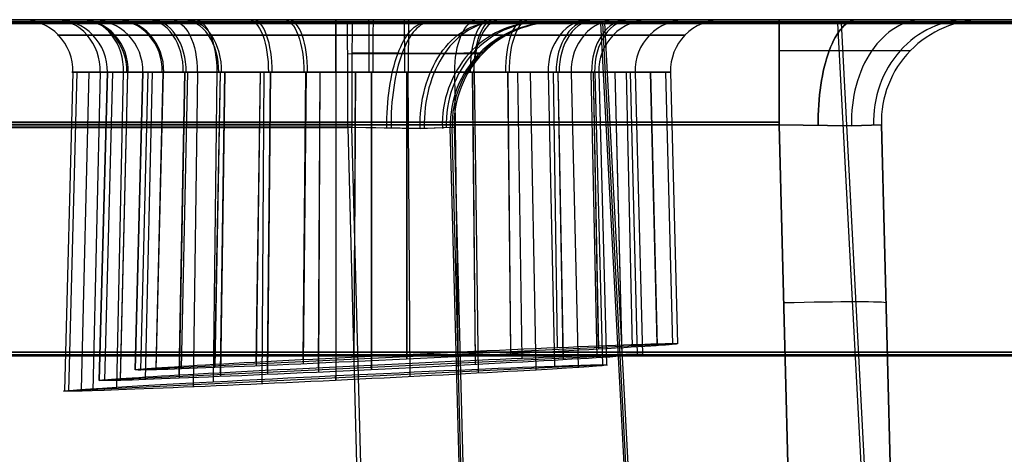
# Model space of a CAD drawing. Extents: x -64 to 57, y 4 to 161.
# Tile 341 of 342: x 36.06 to 38.94, y 154.89 to 156.17. Entities that reach past the tile are written whole.
import ezdxf

# ---------------------------------------------------------------- set-up
doc = ezdxf.new("R2010")
doc.units = 0
doc.layers.add('DEFAULT', color=7, linetype='CONTINUOUS')

msp = doc.modelspace()

# ---------------------------------------------------------------- linework, layer by layer
at = {"layer": 'DEFAULT', "color": 254}
for p, q in [((19.56782907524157, 156.1666833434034, 36.95812434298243), (38.28415751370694, 156.1666833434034, 36.95812434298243)), ((38.28415751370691, 156.1666833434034, 45.07404157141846), (19.56782907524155, 156.1666833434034, 45.07404157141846)), ((37.01964003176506, 156.1580140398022, 45.32688723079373), (23.72333512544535, 156.1584572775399, 45.30187552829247)), ((23.736758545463, 156.1601892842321, 38.16597113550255), (37.03306345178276, 156.1597460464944, 38.1909828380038)), ((39.40956745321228, 156.1602241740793, 35.89974724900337), (25.33702392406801, 156.1606902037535, 35.88597941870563)), ((25.37380271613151, 156.166683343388, 35.81512633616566), (39.4463472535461, 156.1666833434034, 35.80242230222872)), ((36.11471422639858, 156.1666833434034, 47.82460321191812), (32.55843419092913, 156.1666833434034, 47.82460321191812)), ((37.63172850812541, 156.1595804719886, 38.79190442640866), (37.62056164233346, 156.158139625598, 44.72822218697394)), ((40.42361685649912, 156.1666833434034, 47.82460321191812), (37.85586918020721, 156.1666833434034, 47.82460321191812)), ((38.88395190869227, 156.1666833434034, 37.5579187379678), (38.88395190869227, 156.1666833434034, 44.47424717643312)), ((37.76974589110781, 156.1573600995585, 47.91886436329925), (32.6562086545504, 156.1575305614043, 47.90924527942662)), ((37.90839178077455, 153.3712153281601, 50.50280926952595), (37.76209359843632, 156.1566976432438, 50.64853828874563)), ((37.7620951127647, 156.1566978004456, 50.64789176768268), (37.77312581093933, 156.1576526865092, 46.71324927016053)), ((37.90839359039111, 153.3712098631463, 50.50216245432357), (37.7620951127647, 156.1566978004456, 50.64789176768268)), ((37.91432893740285, 153.3558539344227, 48.68016664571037), (37.767610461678, 156.1571752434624, 48.68057058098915)), ((37.77312581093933, 156.1576526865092, 46.71324927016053), (37.92026107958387, 153.3405062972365, 46.85915463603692)), ((40.29616950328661, 156.1564414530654, 51.36059855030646), (38.45667908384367, 156.1565047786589, 51.34887796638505)), ((38.60090271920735, 153.4105213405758, 51.20521542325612), (38.45667908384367, 156.1565047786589, 51.34887796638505)), ((38.46716543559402, 156.157799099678, 46.01618622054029), (40.36711660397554, 156.1577399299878, 46.00260076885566)), ((38.61288327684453, 153.3677916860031, 46.16068600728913), (38.46716543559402, 156.157799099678, 46.01618622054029)), ((38.28415751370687, 156.0761542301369, 44.85928136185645), (38.5556431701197, 156.0749886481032, 44.74573283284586)), ((38.55564317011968, 156.0749886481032, 37.28643308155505), (38.28415751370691, 156.0761542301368, 37.17288455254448)), ((38.66919169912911, 156.0761542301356, 37.55791873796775), (38.55564317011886, 156.0749886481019, 37.28643308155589)), ((38.55564317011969, 156.0749886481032, 44.74573283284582), (38.66919169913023, 156.0761542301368, 44.4742471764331)), ((37.02004104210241, 156.0675370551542, 45.11210542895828), (37.29173977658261, 156.0663899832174, 44.99906751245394)), ((37.30392802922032, 156.0679626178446, 38.51977941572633), (37.03265648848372, 156.069164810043, 38.40572068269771)), ((37.29173977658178, 156.0663899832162, 44.99906751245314), (37.40579883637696, 156.0676176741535, 44.72779622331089)), ((37.4169657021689, 156.0690585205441, 38.79147846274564), (37.30392802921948, 156.0679626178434, 38.51977941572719)), ((36.21481517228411, 156.0128009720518, 48.19680665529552), (36.1904317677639, 155.0782802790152, 48.19887870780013)), ((36.22616823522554, 156.0127841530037, 47.98414453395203), (36.20210977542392, 155.0769415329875, 47.97948301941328)), ((36.26187052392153, 156.0127715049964, 48.4044082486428), (36.23907804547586, 155.0824599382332, 48.41300850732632)), ((36.29504237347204, 156.0127568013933, 47.782767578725), (36.27320242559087, 155.0785297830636, 47.77174559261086)), ((36.2922743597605, 155.1087970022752, 51.13101996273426), (36.31594527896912, 156.012756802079, 51.13102833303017)), ((36.31594537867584, 156.0127568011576, 51.13102833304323), (36.29227435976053, 155.1087970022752, 51.13101996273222)), ((36.33094774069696, 156.0127605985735, 50.97972129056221), (36.30772012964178, 155.1081974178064, 50.97507978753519)), ((36.3159643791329, 156.0127568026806, 51.13664766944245), (36.31594527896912, 156.012756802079, 51.13102833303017)), ((36.34382769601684, 155.0892074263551, 48.60504438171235), (36.36328537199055, 156.0127568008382, 48.59068247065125)), ((36.37467658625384, 156.0127723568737, 51.42687347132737), (36.35293780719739, 155.1144336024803, 51.43586212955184)), ((36.37493636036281, 156.0127636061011, 50.83508233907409), (36.35307655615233, 155.1090860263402, 50.82602053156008)), ((36.39704171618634, 155.1400472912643, 54.13102030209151), (36.41989431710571, 156.0127568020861, 54.13102838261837)), ((36.4198944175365, 156.0127568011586, 54.13102838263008), (36.39704171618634, 155.1400472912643, 54.13102030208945)), ((36.43489285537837, 156.012761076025, 53.97974067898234), (36.41246771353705, 155.1394487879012, 53.9752595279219)), ((36.41991366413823, 156.0127568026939, 54.13667127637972), (36.41989431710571, 156.0127568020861, 54.13102838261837)), ((36.44663754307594, 156.01275432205, 50.70115876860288), (36.42702098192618, 155.1114047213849, 50.68803335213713)), ((36.47862141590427, 156.0127721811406, 54.4268327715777), (36.45763870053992, 155.1456774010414, 54.43550879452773)), ((36.4788741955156, 156.0127640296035, 53.83511923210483), (36.45777032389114, 155.1403362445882, 53.8263707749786)), ((36.54209201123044, 156.01275677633, 51.67769607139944), (36.52563768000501, 155.1249417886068, 51.69411972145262)), ((36.54289477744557, 156.0127567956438, 50.58408494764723), (36.5262832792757, 155.1151292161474, 50.56745507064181)), ((36.55056519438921, 156.0127547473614, 53.70121120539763), (36.53162869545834, 155.1426522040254, 53.68854078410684)), ((36.57987966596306, 156.0128008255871, 47.47286084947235), (36.56720027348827, 155.0898807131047, 47.45228655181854)), ((36.63705065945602, 156.0127626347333, 48.82169169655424), (36.62633484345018, 155.1048792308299, 48.8429134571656)), ((36.64601547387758, 156.0127567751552, 54.67761809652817), (36.63013994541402, 155.156173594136, 54.69346395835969)), ((36.64681007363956, 156.0127567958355, 53.58415035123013), (36.63077678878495, 155.1463719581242, 53.56809925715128)), ((36.65954260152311, 156.0127464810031, 51.77414492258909), (36.64671467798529, 155.1315982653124, 51.79332405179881)), ((36.66002783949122, 156.0127737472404, 50.48811546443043), (36.64704700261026, 155.1200962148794, 50.4686754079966)), ((36.76344954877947, 156.0127460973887, 54.77405220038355), (36.75107614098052, 155.1628221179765, 54.79255166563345)), ((36.76392877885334, 156.0127736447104, 53.48819147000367), (36.7514022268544, 155.1513331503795, 53.46943163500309)), ((36.77465389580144, 156.0127858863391, 47.38730811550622), (36.76812369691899, 155.0988123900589, 47.36428299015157)), ((36.79276929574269, 156.0127505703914, 51.84541517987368), (36.78398846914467, 155.1388751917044, 51.86654665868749)), ((36.79407778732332, 156.0127719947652, 50.41662734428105), (36.78520765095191, 155.1260785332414, 50.39516954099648)), ((36.89665695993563, 156.0127501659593, 54.84531159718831), (36.8881897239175, 155.1700907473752, 54.86568820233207)), ((36.89796301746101, 156.0127721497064, 53.41671121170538), (36.88940536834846, 155.1573087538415, 53.39600913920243)), ((36.9381297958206, 156.0127421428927, 51.88957772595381), (36.93368872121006, 155.1464323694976, 51.91182388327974)), ((36.93869413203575, 156.0127740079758, 50.37289448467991), (36.93420040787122, 155.1328925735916, 50.35029644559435)), ((36.98494642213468, 156.012756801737, 48.90453866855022), (36.98492493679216, 155.1228650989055, 48.92784129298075)), ((36.98547525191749, 156.0127568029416, 47.35807034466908), (36.98546961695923, 155.1089695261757, 47.33440384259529)), ((37.04199625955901, 156.0127418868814, 54.88946766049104), (37.03771508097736, 155.1776390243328, 54.91091243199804)), ((37.04256253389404, 156.0127740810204, 53.37298343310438), (37.0382283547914, 155.1641149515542, 53.35118726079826)), ((37.08871682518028, 156.0127568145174, 51.90446336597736), (37.08869384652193, 155.1540595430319, 51.92694913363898)), ((37.0899183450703, 156.0127568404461, 50.35812045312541), (37.08993050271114, 155.1402126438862, 50.33527208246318)), ((37.19256124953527, 156.0127568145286, 54.90435152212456), (37.19253901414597, 155.185257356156, 54.92602034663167)), ((37.19376905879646, 156.0127568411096, 53.35821155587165), (37.1937808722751, 155.1714267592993, 53.33618055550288)), ((37.19621372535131, 156.0127277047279, 47.38739887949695), (37.20258280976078, 155.1196370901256, 47.36489646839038)), ((37.33358118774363, 156.0127280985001, 48.82164722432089), (37.34387369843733, 155.1393814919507, 48.84206959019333)), ((37.38478561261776, 156.0127611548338, 51.84569748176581), (37.39323355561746, 155.1681858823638, 51.86613638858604)), ((37.38546965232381, 156.0127512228, 50.41716922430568), (37.39406544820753, 155.1553600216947, 50.39642830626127)), ((37.39077239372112, 156.0127152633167, 47.47292618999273), (37.40288468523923, 155.1300856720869, 47.45324171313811)), ((37.48858823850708, 156.0127607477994, 54.84559590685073), (37.4967242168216, 155.1993668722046, 54.86528024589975)), ((37.48928456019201, 156.0127516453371, 53.41725516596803), (37.49756766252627, 155.1865572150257, 53.39726894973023)), ((37.51806574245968, 156.0127654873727, 51.77456385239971), (37.53024132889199, 155.1741519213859, 51.79283927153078)), ((37.5544922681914, 156.0127370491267, 47.60796872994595), (37.57132154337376, 155.1394378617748, 47.59248559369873)), ((37.60753034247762, 156.01275680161, 48.590311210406), (37.62568921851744, 155.1508546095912, 48.60371445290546)), ((37.62185047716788, 156.0127651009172, 54.77447343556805), (37.63357340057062, 155.2053260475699, 54.79206951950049)), ((37.63556485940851, 156.0127568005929, 51.67827607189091), (37.65098868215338, 155.1790688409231, 51.69372577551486)), ((37.63596362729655, 156.0127568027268, 50.58470609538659), (37.65157982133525, 155.1692713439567, 50.5690859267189)), ((37.67545270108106, 156.0127568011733, 47.7826752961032), (37.69568694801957, 155.1469588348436, 47.77244876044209)), ((37.73227529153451, 156.0127416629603, 50.70216960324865), (37.75051860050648, 155.1750589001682, 50.68998979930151)), ((37.7393344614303, 156.0127568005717, 54.67820016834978), (37.75418160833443, 155.2102376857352, 54.69307228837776)), ((37.73974580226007, 156.0127568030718, 53.58477381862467), (37.75478475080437, 155.2004521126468, 53.56973110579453)), ((37.74433158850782, 156.0127547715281, 47.98392473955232), (37.76645340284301, 155.1521648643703, 47.97962742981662)), ((37.75576469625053, 156.0127560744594, 48.19636992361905), (37.77815531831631, 155.1546460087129, 48.19826176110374)), ((37.80316239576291, 156.0127440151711, 51.42783521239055), (37.82317713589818, 155.1850562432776, 51.43615160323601)), ((37.80342500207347, 156.0127415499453, 50.8353812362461), (37.8235740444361, 155.1797980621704, 50.82702941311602)), ((37.83604384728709, 156.0127413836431, 53.70222359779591), (37.85360825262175, 155.2062327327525, 53.69049708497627)), ((37.84747486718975, 156.0127476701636, 50.98065176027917), (37.8687787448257, 155.1832717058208, 50.97641750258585)), ((37.86226513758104, 156.012756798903, 51.12487758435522), (37.86229122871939, 156.012756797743, 51.13130187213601)), ((37.86229122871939, 156.012756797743, 51.13130187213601), (37.88395762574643, 155.1853609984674, 51.13130187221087)), ((37.90691243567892, 156.0127440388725, 54.42779514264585), (37.92617362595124, 155.2162183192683, 54.43579843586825)), ((37.90718271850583, 156.0127413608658, 53.83541904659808), (37.92657779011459, 155.2109665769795, 53.82737976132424)), ((37.95122494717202, 156.0127472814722, 53.98067128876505), (37.97172840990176, 155.214435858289, 53.97659612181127)), ((37.96601097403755, 156.0127567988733, 54.1248341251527), (37.96603733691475, 156.0127567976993, 54.13130187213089)), ((37.96603733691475, 156.0127567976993, 54.13130187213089), (37.98688773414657, 155.2165229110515, 54.13130187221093)), ((19.56782907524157, 155.8666833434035, 44.77404157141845), (38.28415751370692, 155.8666833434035, 44.77404157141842)), ((38.28415751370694, 155.8666833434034, 37.2581243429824), (19.56782907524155, 155.8666833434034, 37.2581243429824)), ((19.56782907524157, 155.8588302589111, 44.77414437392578), (38.28415751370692, 155.8588302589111, 44.77414437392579)), ((38.28415751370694, 155.8588302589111, 37.2580215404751), (19.56782907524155, 155.8588302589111, 37.2580215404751)), ((23.72388914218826, 155.850676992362, 45.00190412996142), (37.02019404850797, 155.8502337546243, 45.02691583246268)), ((23.72388959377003, 155.8585301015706, 45.00180323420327), (37.02019450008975, 155.858086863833, 45.02681493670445)), ((37.03248919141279, 155.8518201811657, 38.49080475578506), (23.73618428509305, 155.8522634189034, 38.46579305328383)), ((37.03248925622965, 155.8596732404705, 38.49090946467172), (23.73618434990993, 155.8601164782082, 38.46589776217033)), ((37.23251549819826, 155.8469989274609, 44.93957397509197), (37.02019404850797, 155.8502337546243, 45.02691583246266)), ((37.02019404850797, 155.8502337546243, 45.02691583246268), (37.08714723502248, 153.2853264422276, 45.09358333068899)), ((37.10121701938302, 153.2288608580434, 38.42161229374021), (37.03248919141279, 155.8518201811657, 38.49080475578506)), ((37.03248919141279, 155.8518201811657, 38.49080475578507), (37.24448054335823, 155.8485427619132, 38.5789432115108)), ((37.32065485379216, 155.8502965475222, 44.72758331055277), (37.23251549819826, 155.846998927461, 44.93957397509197)), ((37.24448054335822, 155.8485427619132, 38.5789432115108), (37.33182171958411, 155.8517373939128, 38.79126554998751)), ((37.32055230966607, 155.8581496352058, 44.72758502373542), (37.33171917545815, 155.8595904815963, 38.79126726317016)), ((37.32065485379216, 155.8502965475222, 44.72758331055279), (37.33182171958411, 155.8517373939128, 38.79126554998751)), ((37.38730018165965, 153.2971829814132, 44.79394426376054), (37.32065485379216, 155.8502965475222, 44.72758331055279)), ((37.39370185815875, 153.2714914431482, 41.75823318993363), (37.32623958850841, 155.8510171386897, 41.75873238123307)), ((37.33182171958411, 155.8517373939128, 38.79126554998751), (37.40010353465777, 153.2457999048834, 38.72252211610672)), ((38.49631439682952, 155.8555812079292, 44.68640405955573), (38.28415751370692, 155.8588302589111, 44.77414437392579)), ((38.28415751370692, 155.8588302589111, 44.77414437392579), (38.31141110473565, 154.8180576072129, 44.80139796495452)), ((38.35171141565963, 153.2790508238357, 37.19046763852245), (38.28415751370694, 155.8588302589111, 37.2580215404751)), ((38.28415751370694, 155.8588302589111, 37.25802154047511), (38.49631439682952, 155.8555812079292, 37.34576185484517)), ((38.49631439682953, 155.8555812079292, 37.34576185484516), (38.58405471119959, 155.8588302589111, 37.55791873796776)), ((38.58405471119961, 155.8588302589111, 44.47424717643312), (38.49631439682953, 155.8555812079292, 44.68640405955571)), ((38.58395190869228, 155.8666833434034, 44.47424717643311), (38.58395190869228, 155.8666833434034, 37.55791873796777)), ((38.58405471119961, 155.8588302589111, 44.47424717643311), (38.58405471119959, 155.8588302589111, 37.55791873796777)), ((38.61117080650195, 154.8233083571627, 44.50136327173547), (38.58405471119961, 155.8588302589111, 44.47424717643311)), ((38.58405471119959, 155.8588302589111, 37.55791873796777), (38.65119075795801, 153.2950080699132, 37.49078269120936)), ((38.65039145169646, 153.3255323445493, 40.9960729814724), (38.5840547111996, 155.858830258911, 40.9960729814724)), ((37.98688775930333, 155.2165214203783, 54.13113111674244), (36.39704171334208, 155.1400482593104, 54.13113111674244)), ((25.33700851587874, 155.1855835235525, 35.86872206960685), (39.40955204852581, 155.1853391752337, 35.88249382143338)), ((25.37378735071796, 155.1915725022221, 35.79810572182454), (39.44633189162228, 155.1917941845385, 35.78540555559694)), ((37.88395764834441, 155.1853595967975, 51.13114131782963), (36.29227435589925, 155.1087980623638, 51.13114131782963)), ((37.19165672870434, 155.1852149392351, 54.92602049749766), (37.19232332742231, 155.17135662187, 53.33617859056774)), ((37.78090644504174, 155.1541908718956, 48.13102828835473), (36.18762127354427, 155.0775522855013, 48.13102828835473)), ((37.08780559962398, 155.1540168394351, 51.92694928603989), (37.0884729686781, 155.1401425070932, 50.33527012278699)), ((36.98382272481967, 155.1228120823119, 48.92784142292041), (36.98449083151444, 155.10892241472, 47.33440298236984))]:
    msp.add_line(p, q, dxfattribs=at)
at = {"layer": 'DEFAULT', "color": 254, "extrusion": (2.934672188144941e-14, 1, -2.189144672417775e-15)}
msp.add_arc((-83.17553106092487, 889.2795958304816, 156.1666833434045), 832.9546305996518, 273.0044102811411, 275.5290862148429, dxfattribs=at)
at = {"layer": 'DEFAULT', "color": 254, "extrusion": (-2.389820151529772e-10, 1, 8.713796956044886e-14)}
msp.add_arc((-36.98527088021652, 48.13130569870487, 156.1666833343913), 0.9231839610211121, 143.5858583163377, 36.44833481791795, dxfattribs=at)
at = {"layer": 'DEFAULT', "color": 254, "extrusion": (0.08467143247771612, -2.943650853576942e-13, 0.9964089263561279)}
msp.add_arc((156.0166833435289, -31.85392268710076, 51.09005852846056), 0.1500000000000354, 268.5000000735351, 1.696296e-10, dxfattribs=at)
at = {"layer": 'DEFAULT', "color": 254, "extrusion": (-0.4503251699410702, -4.874920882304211e-14, 0.8928646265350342)}
msp.add_arc((-156.0166833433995, 53.77439369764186, 26.31933743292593), 0.1500000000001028, 88.5000001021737, 179.9999999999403, dxfattribs=at)
at = {"layer": 'DEFAULT', "color": 254, "extrusion": (-2.347593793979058e-16, 1, -3.080835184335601e-14)}
msp.add_arc((-37.08911880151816, 51.13129370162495, 156.1666833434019), 0.9231215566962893, 180.4747813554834, 0.3983884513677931, dxfattribs=at)
at = {"layer": 'DEFAULT', "color": 254, "extrusion": (2.344473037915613e-16, 1, 3.076739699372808e-14)}
msp.add_arc((-37.08911877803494, 51.13129061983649, 156.166683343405), 0.9231215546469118, 0.3985797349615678, 180.4745900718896, dxfattribs=at)
at = {"layer": 'DEFAULT', "color": 254, "extrusion": (0.007099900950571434, 2.264048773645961e-13, 0.9999747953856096)}
msp.add_arc((35.80203531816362, 156.0166833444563, 51.39319854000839), 0.1499999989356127, 358.5000001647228, 90.00000041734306, dxfattribs=at)
at = {"layer": 'DEFAULT', "color": 254, "extrusion": (-0.376219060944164, -3.365699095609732e-14, 0.9265307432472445)}
msp.add_arc((-156.0166833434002, 52.67765334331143, 33.42113089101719), 0.1499999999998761, 88.50000306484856, 179.9999999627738, dxfattribs=at)
at = {"layer": 'DEFAULT', "color": 254, "extrusion": (0.3897774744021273, -1.807504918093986e-14, 0.9209090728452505)}
msp.add_arc((156.016683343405, -13.30275905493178, 61.5436176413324), 0.1500000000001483, 268.5000002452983, 2.01560656e-08, dxfattribs=at)
at = {"layer": 'DEFAULT', "color": 254, "extrusion": (-2.38982025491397e-10, 1, 5.249079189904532e-14)}
msp.add_arc((-36.98527087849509, 48.13129992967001, 156.1666833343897), 0.9231873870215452, 36.44862288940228, 143.5855702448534, dxfattribs=at)
at = {"layer": 'DEFAULT', "color": 254, "extrusion": (0.5941015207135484, 7.367907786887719e-09, 0.8043900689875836)}
msp.add_arc((156.0166828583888, -0.2325202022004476, 60.68934671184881), 0.150000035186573, 268.5000132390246, 359.9999809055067, dxfattribs=at)
at = {"layer": 'DEFAULT', "color": 254, "extrusion": (0, 1, 0)}
for centre, radius, start, end in [((-37.19296638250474, 54.13128334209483, 156.1666833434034), 0.9230200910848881, 180.4772927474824, 0.4009647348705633), ((-38.28420851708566, 37.55791594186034, 156.1666833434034), 0.5997916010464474, 225.0032562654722, 270.0048721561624), ((-38.28420851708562, 44.47424997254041, 156.1666833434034), 0.5997916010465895, 89.99512784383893, 134.9967437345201), ((-38.28416030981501, 44.47429817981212, 156.1666833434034), 0.5997916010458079, 135.0032562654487, 180.0048721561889), ((-83.17551709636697, 889.2794085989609, 155.1916833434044), 832.9374242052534, 273.004409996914, 275.529086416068)]:
    msp.add_arc(centre, radius, start, end, dxfattribs=at)
at = {"layer": 'DEFAULT', "color": 254, "extrusion": (2.358393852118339e-16, 1, 3.077078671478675e-14)}
msp.add_arc((-37.19296635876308, 54.13128024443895, 156.1666833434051), 0.9230200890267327, 0.4011570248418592, 180.477100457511, dxfattribs=at)
at = {"layer": 'DEFAULT', "color": 254, "extrusion": (0.007145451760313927, -2.048601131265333e-13, 0.9999744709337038)}
msp.add_arc((35.88220430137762, 156.0166833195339, 54.39552595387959), 0.1500000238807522, 358.500009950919, 89.99999063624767, dxfattribs=at)
at = {"layer": 'DEFAULT', "color": 254, "extrusion": (-0.3761777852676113, 2.750435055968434e-13, 0.926547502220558)}
msp.add_arc((-156.0166833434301, 53.90101507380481, 36.16408661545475), 0.1499999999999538, 88.50000308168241, 179.9999999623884, dxfattribs=at)
at = {"layer": 'DEFAULT', "color": 254, "extrusion": (0.3898191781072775, -1.905448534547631e-13, 0.920891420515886)}
msp.add_arc((156.0166833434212, -12.22625230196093, 64.34740772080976), 0.1499999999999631, 268.5000002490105, 2.03229811e-08, dxfattribs=at)
at = {"layer": 'DEFAULT', "color": 254, "extrusion": (-0.7018577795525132, 3.230358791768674e-13, 0.7123171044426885)}
msp.add_arc((-156.0166833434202, 61.38298718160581, 10.3904424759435), 0.1499999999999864, 88.5000027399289, 179.9999998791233, dxfattribs=at)
at = {"layer": 'DEFAULT', "color": 254, "extrusion": (0.7125840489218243, -5.59168989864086e-14, 0.7015867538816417)}
msp.add_arc((156.0166833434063, 11.33722917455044, 62.30202907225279), 0.1500000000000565, 268.4999990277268, 359.9999999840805, dxfattribs=at)
at = {"layer": 'DEFAULT', "color": 254, "extrusion": (0.85116187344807, 2.631121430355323e-14, -0.5249032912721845)}
msp.add_arc((156.0166833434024, 59.45803845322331, 6.216179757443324), 0.1499999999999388, 359.9999966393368, 91.49999981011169, dxfattribs=at)
at = {"layer": 'DEFAULT', "color": 254, "extrusion": (-0.7018261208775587, -5.159848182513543e-14, 0.7123482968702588)}
msp.add_arc((-156.0166833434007, 63.56207353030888, 12.45736622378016), 0.150000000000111, 88.5000027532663, 179.9999998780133, dxfattribs=at)
at = {"layer": 'DEFAULT', "color": 254, "extrusion": (0.7126155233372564, -6.09031192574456e-14, 0.7015547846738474)}
msp.add_arc((156.0166833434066, 13.40490715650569, 64.48022182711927), 0.1499999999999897, 268.4999990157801, 359.9999999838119, dxfattribs=at)
at = {"layer": 'DEFAULT', "color": 254, "extrusion": (0.8930646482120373, 1.184449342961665e-13, 0.4499283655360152)}
msp.add_arc((156.0166833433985, 27.26682743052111, 54.68586690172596), 0.1499999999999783, 268.5000001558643, 1.77591520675e-05, dxfattribs=at)
at = {"layer": 'DEFAULT', "color": 254, "extrusion": (0.9207405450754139, 2.200161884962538e-13, -0.390175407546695)}
msp.add_arc((156.0166833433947, 60.62679537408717, 14.19939629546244), 0.1499999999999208, 359.999873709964, 91.49999643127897, dxfattribs=at)
at = {"layer": 'DEFAULT', "color": 254, "extrusion": (0.9267629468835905, 4.852649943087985e-14, 0.3756466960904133)}
msp.add_arc((156.0166833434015, 34.37730186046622, 53.58000948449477), 0.1499999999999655, 268.4999979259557, 7.56806157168e-05, dxfattribs=at)
at = {"layer": 'DEFAULT', "color": 254, "extrusion": (0.920723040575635, 3.132848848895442e-13, -0.3902167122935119)}
msp.add_arc((156.016683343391, 63.4302164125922, 13.12160433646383), 0.14999999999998, 359.9998733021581, 91.49999640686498, dxfattribs=at)
at = {"layer": 'DEFAULT', "color": 254, "extrusion": (0.9267797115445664, -3.401306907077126e-14, 0.3756053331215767)}
msp.add_arc((156.0166833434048, 37.1209155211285, 54.8015717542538), 0.1500000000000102, 268.4999978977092, 7.59093361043e-05, dxfattribs=at)
at = {"layer": 'DEFAULT', "color": 254, "extrusion": (0.9999993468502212, 1.170489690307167e-13, -0.001142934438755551)}
msp.add_arc((156.0166833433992, 47.25036204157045, 36.93026388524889), 0.1499999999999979, 1.89985e-11, 91.49999975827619, dxfattribs=at)
at = {"layer": 'DEFAULT', "color": 254, "extrusion": (0.9999993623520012, 1.137095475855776e-13, -0.001129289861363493)}
msp.add_arc((156.0166833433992, 49.09622371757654, 36.93086950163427), 0.1500000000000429, 268.5000003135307, 359.9999999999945, dxfattribs=at)
at = {"layer": 'DEFAULT', "color": 254, "extrusion": (3.287871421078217e-05, 0.9999999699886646, 0.000242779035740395)}
msp.add_arc((-37.01568500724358, 44.68918326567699, 156.1702309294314), 0.5997916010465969, 89.88734877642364, 134.8889646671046, dxfattribs=at)
at = {"layer": 'DEFAULT', "color": 254, "extrusion": (0.9999982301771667, -3.333534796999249e-05, 0.00188109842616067)}
msp.add_arc((155.8592480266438, 45.2571064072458, 37.09963326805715), 0.3000000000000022, 268.5139102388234, 0.0139102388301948, dxfattribs=at)
at = {"layer": 'DEFAULT', "color": 254, "extrusion": (0.9999982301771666, -3.3335348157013e-05, 0.001881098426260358)}
msp.add_arc((155.8609804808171, 38.12118938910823, 37.09963326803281), 0.3000000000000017, 0.0139102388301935, 91.51391023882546, dxfattribs=at)
at = {"layer": 'DEFAULT', "color": 254, "extrusion": (3.287871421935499e-05, 0.9999999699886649, 0.0002427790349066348)}
msp.add_arc((-37.02685183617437, 38.75285973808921, 156.1702309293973), 0.5997916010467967, 224.8954771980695, 269.8970930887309, dxfattribs=at)
at = {"layer": 'DEFAULT', "color": 254, "extrusion": (0.9999620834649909, 2.493806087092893e-14, -0.008708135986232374)}
msp.add_arc((156.0166833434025, 50.52921053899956, 36.64259688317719), 0.1499999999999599, 1.1732939e-08, 91.4999965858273, dxfattribs=at)
at = {"layer": 'DEFAULT', "color": 254, "extrusion": (0.9999735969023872, -9.940580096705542e-14, -0.007266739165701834)}
msp.add_arc((156.0166833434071, 52.32257910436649, 36.71660915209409), 0.1500000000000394, 268.4999955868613, 359.9999999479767, dxfattribs=at)
at = {"layer": 'DEFAULT', "color": 254, "extrusion": (0.9245987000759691, 0.0001285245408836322, -0.3809425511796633)}
msp.add_arc((155.8528704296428, 56.06520252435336, 17.21099819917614), 0.2999676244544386, 268.0518006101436, 0.0533498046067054, dxfattribs=at)
at = {"layer": 'DEFAULT', "color": 254, "extrusion": (0.9231589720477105, -5.724172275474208e-05, 0.3844184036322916)}
msp.add_arc((155.862069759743, 20.97832607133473, 49.08933966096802), 0.2999676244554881, 359.976746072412, 91.97829526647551, dxfattribs=at)
at = {"layer": 'DEFAULT', "color": 254, "extrusion": (0.9999616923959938, 1.615631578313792e-13, -0.00875292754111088)}
msp.add_arc((156.0166833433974, 53.53173697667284, 36.71787761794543), 0.150000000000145, 1.19989182e-08, 91.49999655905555, dxfattribs=at)
at = {"layer": 'DEFAULT', "color": 254, "extrusion": (0.9999732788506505, 2.239486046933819e-14, -0.007310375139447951)}
msp.add_arc((156.0166833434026, 55.32474842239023, 36.79628008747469), 0.1499999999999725, 268.4999955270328, 359.9999999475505, dxfattribs=at)
at = {"layer": 'DEFAULT', "color": 254, "extrusion": (0.7084356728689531, 0.0001480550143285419, -0.7057753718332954)}
msp.add_arc((155.8502137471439, 58.43737548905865, -5.317328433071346), 0.3000000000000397, 267.8987991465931, 0.0196351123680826, dxfattribs=at)
at = {"layer": 'DEFAULT', "color": 254, "extrusion": (0.7057753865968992, -0.000195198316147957, 0.7084356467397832)}
msp.add_arc((155.8700428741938, 0.5734983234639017, 53.58651486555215), 0.2999999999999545, 0.0197091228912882, 92.1405450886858, dxfattribs=at)
at = {"layer": 'DEFAULT', "color": 254, "extrusion": (-0.3844184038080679, -0.0001450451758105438, 0.9231589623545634)}
msp.add_arc((-155.8439294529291, 52.02384327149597, 27.0361300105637), 0.2999676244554, 179.9362196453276, 271.9377688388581, dxfattribs=at)
at = {"layer": 'DEFAULT', "color": 254, "extrusion": (0.3809425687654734, -0.0003034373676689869, 0.9245986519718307)}
msp.add_arc((155.8895596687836, -19.9474557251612, 49.92552814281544), 0.2999676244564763, 0.0090177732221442, 92.01056696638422, dxfattribs=at)
at = {"layer": 'DEFAULT', "color": 254, "extrusion": (-0.001881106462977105, -0.0002427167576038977, 0.9999982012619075)}
msp.add_arc((37.70462363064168, 155.8689741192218, 44.61947125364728), 0.2999999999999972, 89.99809002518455, 181.4980900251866, dxfattribs=at)
at = {"layer": 'DEFAULT', "color": 254, "extrusion": (-0.00188110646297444, -0.0002427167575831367, 0.9999982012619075)}
msp.add_arc((37.70462363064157, 155.8689741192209, 41.65130703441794), 0.2999999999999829, 89.99809002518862, 181.4980900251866, dxfattribs=at)
at = {"layer": 'DEFAULT', "color": 254, "extrusion": (-0.001881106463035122, -0.0002427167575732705, 0.9999982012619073)}
msp.add_arc((37.70462363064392, 155.8689741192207, 38.68314281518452), 0.3000000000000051, 89.9980900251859, 181.498090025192, dxfattribs=at)
at = {"layer": 'DEFAULT', "color": 254, "extrusion": (0.8925637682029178, 2.597286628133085e-13, -0.4509211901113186)}
msp.add_arc((156.0166833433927, 60.56088422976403, 11.30829277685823), 0.149999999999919, 268.5000002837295, 3.7997e-11, dxfattribs=at)
at = {"layer": 'DEFAULT', "color": 254, "extrusion": (0.9273049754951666, -4.256092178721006e-14, 0.3743066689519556)}
msp.add_arc((156.0166833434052, 32.60847726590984, 53.53188868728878), 0.149999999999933, 359.999971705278, 91.49999680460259, dxfattribs=at)
at = {"layer": 'DEFAULT', "color": 254, "extrusion": (0.8520442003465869, 2.226881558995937e-13, 0.523469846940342)}
msp.add_arc((156.0166833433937, 20.72614153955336, 56.70837343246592), 0.1499999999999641, 359.9999982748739, 91.49999983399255, dxfattribs=at)
at = {"layer": 'DEFAULT', "color": 254, "extrusion": (0.9211008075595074, -2.08798803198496e-13, -0.3893241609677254)}
msp.add_arc((156.0166833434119, 62.45988475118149, 14.25622048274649), 0.1500000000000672, 268.4999942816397, 359.9998592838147, dxfattribs=at)
at = {"layer": 'DEFAULT', "color": 254, "extrusion": (3.287871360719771e-05, 0.9999999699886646, 0.0002427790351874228)}
msp.add_arc((-37.01563670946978, 44.68923138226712, 156.1702309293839), 0.5997916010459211, 134.8954771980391, 179.8970930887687, dxfattribs=at)
at = {"layer": 'DEFAULT', "color": 254, "extrusion": (3.287871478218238e-05, 0.9999999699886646, 0.0002427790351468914)}
msp.add_arc((-37.02680371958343, 38.75281144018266, 156.1702309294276), 0.5997916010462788, 179.8873487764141, 224.888964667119, dxfattribs=at)
at = {"layer": 'DEFAULT', "color": 254, "extrusion": (0.927321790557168, 1.956199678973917e-13, 0.3742650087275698)}
msp.add_arc((156.0166833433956, 35.35407290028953, 54.74947438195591), 0.1499999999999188, 359.9999714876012, 91.49999677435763, dxfattribs=at)
at = {"layer": 'DEFAULT', "color": 254, "extrusion": (0.9210839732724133, -2.013862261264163e-13, -0.3893639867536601)}
msp.add_arc((156.0166833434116, 65.26407649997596, 13.18112448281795), 0.1500000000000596, 268.499994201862, 359.9998586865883, dxfattribs=at)
at = {"layer": 'DEFAULT', "color": 254, "extrusion": (-0.5936212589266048, -3.069538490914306e-08, 0.8047445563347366)}
msp.add_arc((-156.0166813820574, 59.25865213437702, 16.77815414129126), 0.1500000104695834, 180.0000064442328, 271.4999933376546, dxfattribs=at)
at = {"layer": 'DEFAULT', "color": 254, "extrusion": (0.7133775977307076, 1.021284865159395e-13, 0.7007798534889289)}
msp.add_arc((156.016683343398, 9.561490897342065, 62.29049297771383), 0.150000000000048, 359.9999999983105, 91.49999753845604, dxfattribs=at)
at = {"layer": 'DEFAULT', "color": 254, "extrusion": (-0.7016767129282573, -5.154059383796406e-13, 0.7124954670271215)}
msp.add_arc((-156.0166833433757, 63.22658589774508, 10.40638236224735), 0.1499999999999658, 179.9999999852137, 271.5000052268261, dxfattribs=at)
at = {"layer": 'DEFAULT', "color": 254, "extrusion": (0.4518601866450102, -1.365868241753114e-13, 0.8920887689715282)}
msp.add_arc((156.016683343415, -12.16870871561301, 59.64956852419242), 0.1500000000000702, 2.17126e-11, 91.49999994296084, dxfattribs=at)
at = {"layer": 'DEFAULT', "color": 254, "extrusion": (0.7134089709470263, -4.830401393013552e-14, 0.7007479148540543)}
msp.add_arc((156.016683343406, 11.63182964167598, 64.4663467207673), 0.1499999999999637, 359.9999999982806, 91.49999751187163, dxfattribs=at)
at = {"layer": 'DEFAULT', "color": 254, "extrusion": (-0.7016451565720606, -5.940724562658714e-13, 0.7125265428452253)}
msp.add_arc((-156.0166833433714, 65.40494582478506, 12.47385066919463), 0.14999999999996, 179.9999999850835, 271.5000053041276, dxfattribs=at)
at = {"layer": 'DEFAULT', "color": 254, "extrusion": (-0.08303230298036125, -2.894901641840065e-14, 0.9965468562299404)}
msp.add_arc((-156.0166833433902, 41.77719325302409, 44.89415085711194), 0.150000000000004, 179.999999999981, 271.4999999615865, dxfattribs=at)
at = {"layer": 'DEFAULT', "color": 254, "extrusion": (0.008224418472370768, -6.276700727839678e-11, 0.9999661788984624)}
msp.add_arc((37.59046083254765, 156.0166833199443, 51.43454358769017), 0.1500000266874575, 90.00001046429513, 181.4999903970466, dxfattribs=at)
at = {"layer": 'DEFAULT', "color": 254, "extrusion": (0.008267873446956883, -6.13281307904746e-11, 0.9999658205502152)}
msp.add_arc((37.66716466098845, 156.0166833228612, 54.43688233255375), 0.1500000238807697, 90.00000936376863, 181.4999915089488, dxfattribs=at)
at = {"layer": 'DEFAULT', "color": 254, "extrusion": (1, -9.29438971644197e-14, 1.446277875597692e-13)}
msp.add_arc((155.866683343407, 45.07404157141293, 38.28415751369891), 0.3000000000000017, 268.5000000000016, 0, dxfattribs=at)
at = {"layer": 'DEFAULT', "color": 254, "extrusion": (1, 9.401911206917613e-14, 9.730780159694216e-14)}
msp.add_arc((155.8666833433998, 36.95812434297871, 38.28415751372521), 0.3000000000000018, 0, 91.49999999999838, dxfattribs=at)
at = {"layer": 'DEFAULT', "color": 254, "extrusion": (0.9238804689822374, 6.643928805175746e-05, -0.3826811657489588)}
msp.add_arc((155.8639455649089, 56.34342523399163, 18.36093129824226), 0.2999676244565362, 268.0367643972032, 0.0383135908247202, dxfattribs=at)
at = {"layer": 'DEFAULT', "color": 254, "extrusion": (0.923880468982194, 6.643928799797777e-05, 0.3826811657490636)}
msp.add_arc((155.8639455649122, 19.44449087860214, 49.75309617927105), 0.2999676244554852, 359.961686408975, 91.96323560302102, dxfattribs=at)
at = {"layer": 'DEFAULT', "color": 254, "extrusion": (-0.7071067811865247, 3.357986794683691e-14, 0.7071067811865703)}
msp.add_arc((-155.8666833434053, 59.11885879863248, 4.377054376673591), 0.2999999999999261, 179.9999999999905, 272.1208359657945, dxfattribs=at)
at = {"layer": 'DEFAULT', "color": 254, "extrusion": (0.7071067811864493, 5.303697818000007e-14, 0.7071067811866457)}
msp.add_arc((155.8666832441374, -1.113358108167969, 53.62844641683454), 0.3000000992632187, 1.96729153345e-05, 92.12081629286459, dxfattribs=at)
at = {"layer": 'DEFAULT', "color": 254, "extrusion": (0.3826811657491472, -6.643928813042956e-05, 0.9238804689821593)}
msp.add_arc((155.8734561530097, -21.57189690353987, 49.33925094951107), 0.299967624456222, 359.9724534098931, 91.9740026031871, dxfattribs=at)
at = {"layer": 'DEFAULT', "color": 254, "extrusion": (-0.3826811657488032, 6.643928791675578e-05, 0.9238804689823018)}
msp.add_arc((-155.8734561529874, 52.96406225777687, 26.44866496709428), 0.299967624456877, 179.9724534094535, 271.9740026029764, dxfattribs=at)
at = {"layer": 'DEFAULT', "color": 254}
for centre, radius, end in [((38.88395190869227, 155.8666833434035, 44.47424717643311), 0.3000000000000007, 181.4999999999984), ((38.88395190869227, 155.8666833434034, 37.55791873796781), 0.3000000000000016, 181.4999999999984), ((38.88395190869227, 155.8666833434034, 41.01608295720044), 0.2999999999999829, 181.4999999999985)]:
    msp.add_arc(centre, radius, 90, end, dxfattribs=at)
at = {"layer": 'DEFAULT', "color": 254, "extrusion": (5.751030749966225e-13, 1, -2.381677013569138e-13)}
msp.add_arc((-38.28416030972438, 37.55786773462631, 156.1666833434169), 0.5997916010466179, 179.995127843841, 224.9967437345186, dxfattribs=at)
at = {"layer": 'DEFAULT', "color": 254, "extrusion": (3.287871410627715e-05, 0.9999999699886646, 0.0002427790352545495)}
msp.add_arc((-81.52806490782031, 889.4197558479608, 156.1702309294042), 832.9546305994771, 272.896631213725, 275.4213071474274, dxfattribs=at)
at = {"layer": 'DEFAULT', "color": 254, "extrusion": (3.287871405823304e-05, 0.9999999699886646, 0.0002427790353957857)}
msp.add_arc((-38.45560430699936, 50.61232901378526, 156.1702309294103), 0.6986474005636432, 359.8072268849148, 89.66708276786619, dxfattribs=at)
at = {"layer": 'DEFAULT', "color": 254, "extrusion": (3.28787138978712e-05, 0.9999999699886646, 0.0002427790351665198)}
msp.add_arc((-38.46664141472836, 46.67690916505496, 156.1702309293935), 0.6986516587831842, 270.3780865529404, 359.8709686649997, dxfattribs=at)
at = {"layer": 'DEFAULT', "color": 254, "extrusion": (-8.125368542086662e-10, 1, 5.067238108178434e-10)}
msp.add_arc((-36.98527096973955, 48.13130561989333, 156.1214081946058), 0.8157935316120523, 143.5858876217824, 36.44830490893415, dxfattribs=at)
at = {"layer": 'DEFAULT', "color": 254, "extrusion": (8.379719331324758e-10, 1, 1.381909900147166e-09)}
msp.add_arc((-37.0891186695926, 51.13129349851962, 156.121463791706), 0.8157852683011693, 180.4752495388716, 0.3972811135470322, dxfattribs=at)
at = {"layer": 'DEFAULT', "color": 254, "extrusion": (8.300108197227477e-10, 1, 3.535966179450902e-10)}
msp.add_arc((-37.08911864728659, 51.13129056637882, 156.1214729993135), 0.8157943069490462, 0.397498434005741, 180.4750322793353, dxfattribs=at)
at = {"layer": 'DEFAULT', "color": 254, "extrusion": (-2.691833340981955e-11, 1, -4.566821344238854e-10)}
msp.add_arc((-36.98527084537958, 48.13129994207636, 156.1214109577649), 0.8157997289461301, 36.44862818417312, 143.5855639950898, dxfattribs=at)
at = {"layer": 'DEFAULT', "color": 254, "extrusion": (8.476576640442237e-10, 1, 1.392109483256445e-09)}
msp.add_arc((-37.1929662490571, 54.13128313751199, 156.1214637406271), 0.8156837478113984, 180.4777638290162, 0.3998528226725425, dxfattribs=at)
at = {"layer": 'DEFAULT', "color": 254, "extrusion": (8.396132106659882e-10, 1, 3.611779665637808e-10)}
msp.add_arc((-37.19296622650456, 54.13128018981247, 156.1214730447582), 0.8156928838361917, 0.4000712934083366, 180.4775454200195, dxfattribs=at)
at = {"layer": 'DEFAULT', "color": 254, "extrusion": (-6.199610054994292e-10, 1, 7.166079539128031e-10)}
msp.add_arc((-36.98527093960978, 48.1313055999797, 156.0127568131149), 0.7732353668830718, 143.5859109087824, 36.44828114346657, dxfattribs=at)
at = {"layer": 'DEFAULT', "color": 254, "extrusion": (2.081723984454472e-09, 1, 7.004685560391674e-09)}
msp.add_arc((-37.08911817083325, 51.13129234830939, 156.0127572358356), 0.7731732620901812, 180.475450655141, 359.9803542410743, dxfattribs=at)
at = {"layer": 'DEFAULT', "color": 254, "extrusion": (3.197366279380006e-09, 1, 1.226199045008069e-09)}
msp.add_arc((-37.08911802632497, 51.13129059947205, 156.0127569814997), 0.7731727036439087, 0.3969733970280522, 179.9991788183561, dxfattribs=at)
at = {"layer": 'DEFAULT', "color": 254, "extrusion": (-6.205992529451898e-10, 1, -1.345865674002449e-09)}
msp.add_arc((-36.98527093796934, 48.13130009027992, 156.0127567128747), 0.7732388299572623, 36.4486288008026, 143.5855632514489, dxfattribs=at)
at = {"layer": 'DEFAULT', "color": 254, "extrusion": (2.106400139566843e-09, 1, 7.090742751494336e-09)}
msp.add_arc((-37.19296574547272, 54.13128197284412, 156.0127572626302), 0.7730717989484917, 180.4779661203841, 359.9811233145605, dxfattribs=at)
at = {"layer": 'DEFAULT', "color": 254, "extrusion": (3.234705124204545e-09, 1, 1.249145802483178e-09)}
msp.add_arc((-37.19296559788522, 54.1312802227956, 156.0127569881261), 0.7730712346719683, 0.3995439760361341, 179.9984099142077, dxfattribs=at)
at = {"layer": 'DEFAULT', "color": 254, "extrusion": (-0.02616798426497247, 0.9993150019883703, -0.02616798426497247)}
msp.add_arc((-42.35074146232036, 48.5097012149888, 153.0563210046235), 0.3000000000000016, 90.03926094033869, 180, dxfattribs=at)
at = {"layer": 'DEFAULT', "color": 254, "extrusion": (-0.04804360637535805, 0.9988071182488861, -0.008726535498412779)}
msp.add_arc((-44.6046221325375, 55.46515809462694, 152.7339621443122), 0.7958427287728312, 0.0584967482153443, 179.9212311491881, dxfattribs=at)
at = {"layer": 'DEFAULT', "color": 254, "extrusion": (-0.04804360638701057, 0.9988071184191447, -0.00872651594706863)}
msp.add_arc((-44.60462213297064, 55.46515565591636, 152.7339632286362), 0.7958427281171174, 0.0584573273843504, 179.9212705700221, dxfattribs=at)
at = {"layer": 'DEFAULT', "color": 254, "extrusion": (-0.04804360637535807, 0.9988071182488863, -0.008726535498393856)}
msp.add_arc((-44.60462181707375, 55.46694130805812, 152.7339621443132), 0.7958425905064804, 180.0496115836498, 359.9301163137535, dxfattribs=at)
at = {"layer": 'DEFAULT', "color": 254, "extrusion": (-0.0480436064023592, 0.9988071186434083, -0.00872649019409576)}
msp.add_arc((-44.60462181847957, 55.46693338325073, 152.7339646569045), 0.7958425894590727, 180.0495392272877, 359.9301886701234, dxfattribs=at)
at = {"layer": 'DEFAULT', "color": 254, "extrusion": (3.287871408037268e-05, 0.9999999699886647, 0.0002427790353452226)}
msp.add_arc((-81.52805129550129, 889.419568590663, 155.1952309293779), 832.9374242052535, 272.8966309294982, 275.4213073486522, dxfattribs=at)
at = {"layer": 'DEFAULT', "color": 254, "extrusion": (-0.04804360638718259, 0.9988071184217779, -0.008726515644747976)}
msp.add_arc((-44.49939401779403, 52.46505052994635, 152.7339631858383), 0.7967624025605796, 0.0577070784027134, 179.9220198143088, dxfattribs=at)
at = {"layer": 'DEFAULT', "color": 254, "extrusion": (-0.04804360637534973, 0.9988071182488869, -0.008726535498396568)}
msp.add_arc((-44.49939401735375, 52.46505300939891, 152.7339621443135), 0.7967624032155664, 0.0577468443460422, 179.9219800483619, dxfattribs=at)
at = {"layer": 'DEFAULT', "color": 254, "extrusion": (-0.04804360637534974, 0.998807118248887, -0.008726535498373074)}
msp.add_arc((-44.49939370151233, 52.46683826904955, 152.7339621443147), 0.7967622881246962, 180.0503594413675, 359.9293674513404, dxfattribs=at)
at = {"layer": 'DEFAULT', "color": 254, "extrusion": (-0.04804360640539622, 0.998807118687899, -0.008726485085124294)}
msp.add_arc((-44.49939370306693, 52.46682950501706, 152.7339647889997), 0.7967622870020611, 180.0502829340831, 359.9294439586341, dxfattribs=at)
at = {"layer": 'DEFAULT', "color": 254, "extrusion": (-0.04804360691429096, 0.9988071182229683, -0.008726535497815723)}
msp.add_arc((-44.39436612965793, 49.46620676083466, 152.7339621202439), 0.7971130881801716, 143.6691273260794, 36.44962842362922, dxfattribs=at)
at = {"layer": 'DEFAULT', "color": 254, "extrusion": (-0.0480436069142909, 0.9988071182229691, -0.00872653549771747)}
msp.add_arc((-44.39436427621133, 49.46441830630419, 152.7339621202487), 0.798175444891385, 36.55297490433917, 143.5657808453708, dxfattribs=at)

doc.saveas('drawing.dxf')
